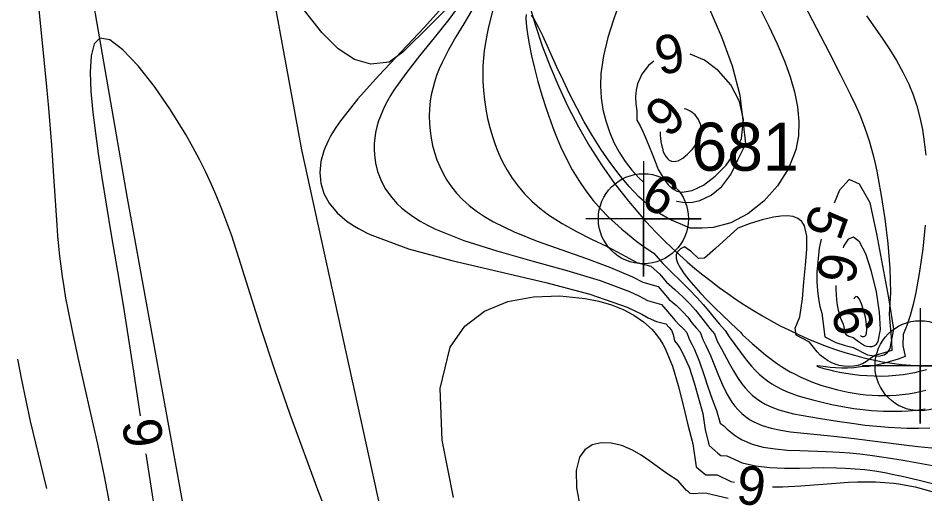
# Model space of a CAD drawing. Extents: x 2602990 to 2605851, y 618069 to 619180.
# Drawn here: x 2603586.22 to 2603633.41, y 618321.52 to 618346.26 of the extents above; entities that cross this region are included whole.
import ezdxf

# ---------------------------------------------------------------- set-up
doc = ezdxf.new("R2010")
doc.units = 0
for name, color, linetype in [('DTM Contours Major', 7, 'Continuous'), ('DTM Contours Major Text', 7, 'Continuous'), ('DTM Contours Minor', 7, 'Continuous'), ('DTM Contours Minor Text', 7, 'Continuous'), ('Exist DTM Breakline', 7, 'Continuous'), ('Exist DTM Breakline Cogo Number', 7, 'Continuous'), ('Exist DTM Breakline Cogo Point CELL', 7, 'Continuous'), ('Exist DTM QL2 LIDAR Elevation Point', 7, 'Continuous'), ('PH Exist DTM Breakline', 7, 'Continuous')]:
    doc.layers.add(name, color=color, linetype=linetype)

# ---------------------------------------------------------------- blocks, each defined once
blk = doc.blocks.new('EXIST DTM BREAKLINE COGO POINT')
at = {"layer": 'Exist DTM Breakline Cogo Point CELL'}
blk.add_lwpolyline([(0, 0.06), (0, -0.06), (0, 0), (0.06, 0), (-0.06, 0)], dxfattribs=at)
blk.add_circle((0, 0), 0.04688, dxfattribs=at)

msp = doc.modelspace()

# ---------------------------------------------------------------- linework, layer by layer
at = {"layer": 'DTM Contours Major'}
for points in [[(2603609.342, 618347.157), (2603608.636, 618346.197), (2603607.876, 618345.24), (2603607.112, 618344.3), (2603606.397, 618343.389), (2603605.781, 618342.518), (2603605.606, 618342.239), (2603605.448, 618341.966), (2603605.307, 618341.697), (2603605.182, 618341.433), (2603605.073, 618341.173), (2603604.98, 618340.915), (2603604.892, 618340.617), (2603604.824, 618340.322), (2603604.778, 618340.029), (2603604.753, 618339.739), (2603604.747, 618339.45), (2603604.761, 618339.162), (2603604.821, 618338.72), (2603604.93, 618338.281), (2603605.091, 618337.849), (2603605.31, 618337.427), (2603605.591, 618337.019), (2603605.936, 618336.626), (2603606.193, 618336.385), (2603606.48, 618336.151), (2603606.796, 618335.926), (2603607.144, 618335.708), (2603607.523, 618335.497), (2603607.935, 618335.294), (2603609.421, 618334.704), (2603611.128, 618334.164), (2603612.95, 618333.65), (2603614.779, 618333.14), (2603616.51, 618332.612), (2603618.035, 618332.044), (2603618.526, 618331.819), (2603618.976, 618331.584), (2603619.696, 618331.366), (2603619.929, 618331.109), (2603620.414, 618330.541), (2603620.627, 618330.321), (2603620.835, 618330.123), (2603621.012, 618329.914), (2603621.141, 618329.565), (2603621.288, 618329.301), (2603621.422, 618329.029), (2603621.683, 618328.394), (2603621.909, 618327.738), (2603622.118, 618327.081), (2603622.331, 618326.446), (2603622.567, 618325.853), (2603622.756, 618325.198), (2603622.938, 618325.054), (2603623.112, 618324.892), (2603623.3, 618324.741), (2603623.481, 618324.585), (2603623.687, 618324.454), (2603623.896, 618324.329), (2603624.416, 618324.108), (2603624.993, 618323.956), (2603625.61, 618323.86), (2603626.25, 618323.804), (2603626.898, 618323.774), (2603628.268, 618323.73), (2603628.972, 618323.693), (2603629.5, 618323.654), (2603630.027, 618323.602), (2603630.564, 618323.539), (2603631.391, 618323.42), (2603632.282, 618323.272), (2603633.996, 618322.969)], [(2603620.334, 618338.801), (2603620.56, 618338.848), (2603620.809, 618338.984), (2603621.062, 618339.188), (2603621.3, 618339.439), (2603621.504, 618339.716), (2603621.656, 618340), (2603621.754, 618340.368), (2603621.74, 618340.701), (2603621.634, 618340.991), (2603621.459, 618341.23), (2603621.236, 618341.411), (2603620.987, 618341.526), (2603620.882, 618341.546)], [(2603619.625, 618340.352), (2603619.625, 618340.33), (2603619.63, 618340.174), (2603619.646, 618340.012), (2603619.671, 618339.844), (2603619.705, 618339.671), (2603619.747, 618339.493), (2603619.795, 618339.31), (2603619.861, 618339.187), (2603619.933, 618339.069), (2603620.015, 618338.963), (2603620.107, 618338.877), (2603620.213, 618338.821), (2603620.334, 618338.801)]]:
    msp.add_lwpolyline(points, dxfattribs=at)
at = {"layer": 'DTM Contours Minor'}
for points in [[(2603620.478, 618336.752), (2603620.504, 618336.744), (2603620.906, 618336.684), (2603621.306, 618336.692), (2603621.701, 618336.774), (2603622.294, 618337.054), (2603622.839, 618337.51), (2603623.306, 618338.129), (2603623.67, 618338.894), (2603624.09, 618339.718), (2603623.97, 618340.806), (2603623.803, 618342.239), (2603623.403, 618343.757), (2603622.848, 618345.277), (2603622.211, 618346.717), (2603621.569, 618347.994), (2603620.996, 618349.026), (2603620.729, 618349.476), (2603620.521, 618349.805), (2603620.383, 618350), (2603620.319, 618350.128), (2603620.292, 618350.219), (2603620.28, 618350.28)], [(2603587.186, 618347.945), (2603587.586, 618343.918), (2603587.7, 618342.697), (2603587.799, 618341.584), (2603587.957, 618339.649), (2603588.072, 618338.042), (2603588.238, 618335.502), (2603588.28, 618334.949), (2603588.328, 618334.408), (2603588.38, 618333.89), (2603588.441, 618333.368), (2603588.512, 618332.834), (2603588.595, 618332.283), (2603588.692, 618331.708), (2603588.803, 618331.104), (2603589.047, 618329.911), (2603589.334, 618328.607), (2603589.996, 618325.7), (2603590.346, 618324.113), (2603590.695, 618322.448), (2603591.101, 618320.353)], [(2603609.138, 618347.363), (2603606.248, 618344.492), (2603605.523, 618343.977), (2603604.573, 618343.867), (2603603.723, 618344.105), (2603602.883, 618344.663), (2603602.027, 618345.52), (2603601.129, 618346.657)], [(2603608.464, 618347.009), (2603607.356, 618345.77), (2603604.983, 618343.27), (2603603.896, 618342.065), (2603602.992, 618340.925), (2603602.758, 618340.581), (2603602.552, 618340.246), (2603602.46, 618340.082), (2603602.375, 618339.919), (2603602.285, 618339.73), (2603602.204, 618339.542), (2603602.134, 618339.357), (2603602.073, 618339.173), (2603602.023, 618338.99), (2603601.983, 618338.809), (2603601.924, 618338.24), (2603601.972, 618337.684), (2603602.134, 618337.147), (2603602.414, 618336.633), (2603602.818, 618336.146), (2603603.353, 618335.691), (2603603.536, 618335.564), (2603603.731, 618335.439), (2603603.937, 618335.317), (2603604.156, 618335.199), (2603604.386, 618335.083), (2603604.629, 618334.97), (2603606.531, 618334.272), (2603608.793, 618333.655), (2603611.237, 618333.079), (2603613.69, 618332.508), (2603615.974, 618331.902), (2603617.915, 618331.224), (2603618.31, 618331.046), (2603618.677, 618330.861), (2603619.015, 618330.669), (2603619.447, 618330.49), (2603619.929, 618330.371), (2603620.092, 618330.18), (2603620.226, 618330.044), (2603620.305, 618329.814), (2603620.385, 618329.48), (2603620.531, 618329.282), (2603620.664, 618329.076), (2603620.788, 618328.864), (2603621.136, 618328.104), (2603621.406, 618327.301), (2603621.851, 618325.7), (2603621.97, 618324.85), (2603622.177, 618324.031), (2603622.477, 618323.779), (2603622.627, 618323.646), (2603622.781, 618323.516), (2603623.095, 618323.501), (2603623.907, 618323.143), (2603624.589, 618322.98), (2603625.33, 618322.894), (2603626.103, 618322.864), (2603626.885, 618322.867), (2603628.124, 618322.886), (2603628.807, 618322.882), (2603629.282, 618322.865), (2603629.782, 618322.832), (2603630.284, 618322.782), (2603630.794, 618322.714), (2603631.318, 618322.628), (2603631.867, 618322.521), (2603632.152, 618322.46), (2603633.113, 618322.235), (2603635.197, 618321.717)], [(2603611.029, 618347.11), (2603610.703, 618345.807), (2603610.608, 618345.376), (2603610.535, 618344.982), (2603610.478, 618344.586), (2603610.436, 618344.188), (2603610.409, 618343.787), (2603610.399, 618343.383), (2603610.405, 618342.976), (2603610.434, 618342.495), (2603610.485, 618342.011), (2603610.558, 618341.528), (2603610.654, 618341.047), (2603610.77, 618340.57), (2603610.907, 618340.101), (2603611.007, 618339.801), (2603611.116, 618339.506), (2603611.236, 618339.214), (2603611.366, 618338.927), (2603611.509, 618338.643), (2603611.665, 618338.363), (2603611.934, 618337.94), (2603612.237, 618337.528), (2603612.576, 618337.129), (2603612.954, 618336.746), (2603613.371, 618336.38), (2603613.829, 618336.033), (2603614.524, 618335.589), (2603615.276, 618335.173), (2603616.064, 618334.774), (2603616.866, 618334.38), (2603617.659, 618333.979), (2603618.422, 618333.561), (2603619.152, 618333.363), (2603619.597, 618332.968), (2603619.967, 618332.537), (2603620.392, 618332.154), (2603620.808, 618331.772), (2603621.191, 618331.38), (2603621.469, 618331.068), (2603621.727, 618330.752), (2603621.969, 618330.433), (2603622.215, 618330.129), (2603622.463, 618329.843), (2603622.603, 618329.458), (2603622.825, 618329.063), (2603623.24, 618328.289), (2603623.446, 618327.921), (2603623.658, 618327.572), (2603623.884, 618327.248), (2603624.059, 618327.031), (2603624.245, 618326.831), (2603624.442, 618326.646), (2603624.65, 618326.478), (2603624.869, 618326.326), (2603625.1, 618326.191), (2603625.444, 618326.029), (2603625.808, 618325.896), (2603626.188, 618325.785), (2603626.578, 618325.692), (2603626.976, 618325.613), (2603627.871, 618325.457), (2603628.861, 618325.301), (2603629.721, 618325.177), (2603630.307, 618325.103), (2603630.905, 618325.04), (2603631.518, 618324.989), (2603632.154, 618324.954), (2603632.482, 618324.943), (2603633.068, 618324.937), (2603633.669, 618324.956)], [(2603617.513, 618347.077), (2603617.195, 618346.175), (2603616.906, 618345.248), (2603616.678, 618344.309), (2603616.545, 618343.377), (2603616.523, 618342.741), (2603616.56, 618342.117), (2603616.653, 618341.509), (2603616.797, 618340.918), (2603616.99, 618340.347), (2603617.229, 618339.798), (2603617.502, 618339.287), (2603617.811, 618338.806), (2603618.152, 618338.358), (2603618.521, 618337.951), (2603618.759, 618337.732)], [(2603627.125, 618346.969), (2603628.41, 618344.507), (2603629.005, 618343.353), (2603629.536, 618342.282), (2603629.788, 618341.743), (2603630.015, 618341.226), (2603630.218, 618340.724), (2603630.372, 618340.3), (2603630.511, 618339.874), (2603630.636, 618339.441), (2603630.73, 618339.074), (2603630.819, 618338.696), (2603630.901, 618338.306), (2603630.98, 618337.902), (2603631.129, 618337.045), (2603631.314, 618335.825), (2603631.471, 618334.535), (2603631.577, 618333.236), (2603631.609, 618331.987), (2603631.545, 618330.847), (2603631.665, 618329.47), (2603631.693, 618328.971), (2603631.109, 618328.808), (2603630.81, 618328.719), (2603630.584, 618328.563), (2603630.377, 618328.41), (2603630.154, 618328.291), (2603629.92, 618328.207), (2603629.68, 618328.158), (2603629.436, 618328.141), (2603629.19, 618328.156), (2603628.946, 618328.202), (2603628.736, 618328.266), (2603628.531, 618328.352), (2603628.333, 618328.46), (2603628.145, 618328.589), (2603627.966, 618328.74), (2603627.8, 618328.912), (2603627.61, 618329.158), (2603627.401, 618329.414), (2603626.709, 618329.779), (2603626.649, 618330.141), (2603626.898, 618330.732), (2603627.041, 618331.672), (2603627.103, 618332.546), (2603627.192, 618333.414), (2603627.261, 618334.225), (2603627.26, 618334.926), (2603627.142, 618335.466), (2603626.999, 618335.693), (2603626.799, 618335.851), (2603626.549, 618335.945), (2603626.25, 618335.983), (2603625.907, 618335.97), (2603625.523, 618335.913), (2603624.943, 618335.775), (2603624.317, 618335.585), (2603623.675, 618335.345), (2603622.517, 618334.285), (2603621.931, 618333.772), (2603621.626, 618333.765), (2603621.257, 618334.116), (2603620.903, 618334.372), (2603620.696, 618334.26), (2603620.549, 618334.13), (2603620.47, 618333.974), (2603620.468, 618333.77), (2603620.542, 618333.532), (2603620.682, 618333.264), (2603620.876, 618332.972), (2603621.116, 618332.661), (2603621.723, 618331.965), (2603622.079, 618331.588), (2603622.476, 618331.201), (2603622.881, 618330.817), (2603623.636, 618330.094), (2603623.81, 618329.93), (2603623.924, 618329.791), (2603624.42, 618329.339), (2603624.862, 618328.958), (2603625.138, 618328.733), (2603625.411, 618328.522), (2603625.681, 618328.326), (2603625.951, 618328.144), (2603626.22, 618327.976), (2603626.401, 618327.873), (2603626.582, 618327.775), (2603626.948, 618327.595), (2603627.319, 618327.434), (2603627.558, 618327.338), (2603627.8, 618327.249), (2603628.047, 618327.164), (2603628.296, 618327.086), (2603628.55, 618327.013), (2603628.807, 618326.945), (2603629.107, 618326.875), (2603629.411, 618326.812), (2603629.72, 618326.759), (2603630.031, 618326.714), (2603630.346, 618326.679), (2603630.662, 618326.654), (2603630.973, 618326.64), (2603631.286, 618326.636), (2603631.598, 618326.643), (2603631.911, 618326.661), (2603632.222, 618326.69), (2603632.533, 618326.73), (2603632.842, 618326.781), (2603633.149, 618326.845), (2603633.456, 618326.923)], [(2603609.812, 618346.65), (2603609.41, 618345.961), (2603609.004, 618345.283), (2603608.622, 618344.617), (2603608.286, 618343.963), (2603608.133, 618343.62), (2603608.001, 618343.28), (2603607.889, 618342.942), (2603607.797, 618342.608), (2603607.723, 618342.275), (2603607.67, 618341.943), (2603607.63, 618341.555), (2603607.616, 618341.169), (2603607.626, 618340.785), (2603607.66, 618340.402), (2603607.716, 618340.023), (2603607.793, 618339.645), (2603607.892, 618339.272), (2603608.013, 618338.903), (2603608.159, 618338.539), (2603608.333, 618338.181), (2603608.536, 618337.831), (2603608.772, 618337.489), (2603609.041, 618337.157), (2603609.345, 618336.836), (2603609.687, 618336.526), (2603610.069, 618336.227), (2603610.491, 618335.941), (2603610.957, 618335.667), (2603612.034, 618335.148), (2603613.239, 618334.668), (2603614.514, 618334.21), (2603615.803, 618333.758), (2603617.048, 618333.295), (2603618.191, 618332.803), (2603618.73, 618332.53), (2603619.532, 618332.313), (2603620.106, 618331.637), (2603620.478, 618331.312), (2603620.82, 618330.976), (2603621.063, 618330.704), (2603621.285, 618330.425), (2603621.497, 618330.151), (2603621.721, 618329.94), (2603621.85, 618329.543), (2603622.009, 618329.234), (2603622.244, 618328.72), (2603622.669, 618327.685), (2603622.881, 618327.189), (2603623.108, 618326.722), (2603623.362, 618326.298), (2603623.52, 618326.083), (2603623.691, 618325.885), (2603623.875, 618325.704), (2603624.071, 618325.541), (2603624.281, 618325.394), (2603624.505, 618325.265), (2603624.938, 618325.076), (2603625.407, 618324.933), (2603625.902, 618324.828), (2603626.413, 618324.75), (2603626.931, 618324.692), (2603628.669, 618324.526), (2603629.725, 618324.407), (2603632.336, 618324.073), (2603633.038, 618323.991), (2603633.774, 618323.923)], [(2603624.826, 618346.776), (2603625.291, 618345.849), (2603625.728, 618344.919), (2603626.119, 618343.988), (2603626.401, 618343.206), (2603626.626, 618342.428), (2603626.781, 618341.657), (2603626.852, 618340.895), (2603626.827, 618340.146), (2603626.692, 618339.412), (2603626.314, 618338.438), (2603625.745, 618337.535), (2603625.026, 618336.741), (2603624.201, 618336.091), (2603623.31, 618335.623), (2603622.397, 618335.372), (2603621.815, 618335.34), (2603621.191, 618335.347), (2603620.681, 618335.562), (2603620.133, 618335.799), (2603619.6, 618336.11), (2603619.083, 618336.486), (2603618.529, 618336.973), (2603617.998, 618337.522), (2603617.49, 618338.123), (2603617.005, 618338.765), (2603616.544, 618339.441), (2603616.108, 618340.139), (2603615.685, 618340.869), (2603615.289, 618341.602), (2603614.92, 618342.327), (2603614.577, 618343.033), (2603614.262, 618343.709), (2603613.526, 618345.342), (2603613.326, 618345.758), (2603613.186, 618346.024), (2603613.055, 618346.245), (2603612.937, 618346.417)], [(2603612.654, 618346.444), (2603612.643, 618346.257), (2603612.657, 618346.002), (2603612.692, 618345.688), (2603612.747, 618345.324), (2603612.819, 618344.92), (2603612.944, 618344.309), (2603613.097, 618343.654), (2603613.274, 618342.967), (2603613.475, 618342.264), (2603613.695, 618341.558), (2603613.934, 618340.863), (2603614.097, 618340.429), (2603614.267, 618340.005), (2603614.444, 618339.593), (2603614.739, 618338.973), (2603615.056, 618338.381), (2603615.396, 618337.817), (2603615.759, 618337.283), (2603616.147, 618336.781), (2603616.56, 618336.31), (2603616.908, 618335.955), (2603617.271, 618335.617), (2603617.644, 618335.29), (2603618.411, 618334.651), (2603618.806, 618334.373), (2603619.31, 618334.048), (2603619.765, 618333.507), (2603620.229, 618333.052), (2603620.686, 618332.61), (2603621.128, 618332.166), (2603621.55, 618331.72), (2603621.863, 618331.372), (2603622.164, 618331.027), (2603622.45, 618330.684), (2603622.723, 618330.345), (2603623.019, 618330.024), (2603623.23, 618329.683), (2603623.812, 618328.885), (2603624, 618328.636), (2603624.189, 618328.397), (2603624.382, 618328.17), (2603624.58, 618327.956), (2603624.786, 618327.756), (2603624.999, 618327.57), (2603625.219, 618327.398), (2603625.448, 618327.241), (2603625.685, 618327.098), (2603625.942, 618326.965), (2603626.208, 618326.846), (2603626.481, 618326.739), (2603626.761, 618326.643), (2603627.047, 618326.554), (2603627.578, 618326.406), (2603628.067, 618326.285), (2603628.566, 618326.174), (2603629.114, 618326.066), (2603629.411, 618326.015), (2603629.712, 618325.968), (2603630.016, 618325.926), (2603630.323, 618325.89), (2603630.634, 618325.861), (2603630.942, 618325.839), (2603631.253, 618325.823), (2603631.568, 618325.815), (2603631.885, 618325.815), (2603632.205, 618325.823), (2603632.528, 618325.84), (2603632.974, 618325.878), (2603633.423, 618325.939)], [(2603630.376, 618346.388), (2603631.175, 618345.223), (2603631.56, 618344.643), (2603631.925, 618344.056), (2603632.262, 618343.454), (2603632.564, 618342.831), (2603632.788, 618342.276), (2603632.981, 618341.7), (2603633.143, 618341.099), (2603633.275, 618340.474), (2603633.376, 618339.823), (2603633.448, 618339.143)], [(2603603.446, 618317.512), (2603601.814, 618321.74), (2603600.375, 618325.644), (2603599.561, 618328.006), (2603598.891, 618330.061), (2603597.82, 618333.471), (2603597.335, 618334.938), (2603596.827, 618336.321), (2603596.564, 618336.971), (2603596.284, 618337.616), (2603595.984, 618338.26), (2603595.663, 618338.905), (2603595.318, 618339.554), (2603594.947, 618340.209), (2603594.156, 618341.486), (2603593.312, 618342.707), (2603592.468, 618343.781), (2603591.677, 618344.619), (2603590.993, 618345.132), (2603590.47, 618345.229), (2603590.174, 618344.922), (2603590.017, 618344.301), (2603589.973, 618343.447), (2603590.014, 618342.44), (2603590.113, 618341.358), (2603590.242, 618340.284), (2603590.387, 618339.228), (2603590.575, 618337.972), (2603590.797, 618336.586), (2603591.067, 618335.002), (2603591.487, 618332.579), (2603591.744, 618331.012), (2603592.194, 618328.119), (2603592.577, 618325.586)], [(2603620.778, 618337.208), (2603621.291, 618337.294), (2603621.881, 618337.584), (2603622.491, 618338.04), (2603623.062, 618338.621), (2603623.537, 618339.288), (2603623.856, 618340), (2603623.973, 618340.985), (2603623.767, 618341.933), (2603623.309, 618342.798), (2603622.675, 618343.531), (2603621.937, 618344.085), (2603621.2, 618344.398)], [(2603619.31, 618344.032), (2603619.02, 618343.795), (2603618.683, 618343.354), (2603618.459, 618342.854), (2603618.382, 618342.518), (2603618.352, 618342.171), (2603618.364, 618341.814), (2603618.415, 618341.45), (2603618.417, 618340.965), (2603618.586, 618340.666), (2603618.746, 618340.339), (2603618.896, 618339.967), (2603619.217, 618339.201), (2603619.375, 618338.803), (2603619.522, 618338.392), (2603619.872, 618337.844), (2603620.055, 618337.599), (2603620.26, 618337.399), (2603620.496, 618337.262), (2603620.778, 618337.208)], [(2603631.598, 618329.081), (2603631.794, 618330.091), (2603631.526, 618331.715), (2603630.904, 618335.051), (2603630.552, 618336.664), (2603630, 618337.629), (2603629.463, 618337.871), (2603628.96, 618337.31), (2603628.691, 618336.646)], [(2603633.418, 618335.491), (2603633.293, 618334.265), (2603633.126, 618333.09), (2603632.927, 618331.997), (2603632.789, 618331.376), (2603632.637, 618330.802), (2603632.466, 618330.279), (2603632.27, 618329.809), (2603632.265, 618329.239), (2603632.375, 618328.664), (2603632.022, 618328.53), (2603631.258, 618328.308), (2603630.893, 618328.208), (2603630.489, 618328.145), (2603630.051, 618328.127), (2603629.716, 618328.084), (2603629.383, 618328.064), (2603629.06, 618328.064), (2603628.756, 618328.077), (2603628.479, 618328.1), (2603628.115, 618328.143), (2603627.812, 618328.181), (2603627.791, 618328.179), (2603627.795, 618328.17), (2603627.876, 618328.134), (2603628.153, 618328.047), (2603628.383, 618327.986), (2603628.654, 618327.923), (2603628.96, 618327.86), (2603629.294, 618327.8), (2603629.648, 618327.747), (2603630.017, 618327.704), (2603630.386, 618327.673), (2603630.76, 618327.656), (2603631.138, 618327.652), (2603631.517, 618327.663), (2603631.896, 618327.69), (2603632.273, 618327.732), (2603632.476, 618327.761), (2603632.677, 618327.796), (2603632.879, 618327.836), (2603633.081, 618327.881), (2603633.284, 618327.931), (2603633.489, 618327.988)], [(2603628.017, 618334.768), (2603627.908, 618334.299), (2603627.79, 618333.053), (2603627.787, 618332.556), (2603627.811, 618332.093), (2603627.862, 618331.664), (2603627.938, 618331.27), (2603628.039, 618330.912), (2603628.207, 618329.688), (2603628.765, 618329.4), (2603629.261, 618329.236), (2603629.668, 618329.129), (2603630.424, 618328.746), (2603630.647, 618328.715), (2603630.871, 618328.691), (2603631.087, 618328.696), (2603631.286, 618328.749), (2603631.459, 618328.87), (2603631.598, 618329.081)], [(2603630.971, 618329.441), (2603631.09, 618330.066), (2603631.049, 618330.979), (2603630.885, 618332.036), (2603630.631, 618333.094), (2603630.325, 618334.008), (2603630, 618334.637), (2603629.694, 618334.872), (2603629.415, 618334.769), (2603629.174, 618334.403), (2603629.146, 618334.321)], [(2603628.777, 618332.366), (2603628.774, 618332.175), (2603628.783, 618331.885), (2603628.807, 618331.605), (2603628.844, 618331.337), (2603628.895, 618331.083), (2603628.959, 618330.844), (2603629.018, 618330.667), (2603629.085, 618330.5), (2603629.16, 618330.343), (2603629.268, 618329.831), (2603629.447, 618329.732), (2603629.673, 618329.66), (2603629.806, 618329.549), (2603629.949, 618329.439), (2603630.1, 618329.336), (2603630.258, 618329.238), (2603630.392, 618329.207), (2603630.528, 618329.19), (2603630.66, 618329.195), (2603630.781, 618329.232), (2603630.887, 618329.311), (2603630.971, 618329.441)], [(2603608.882, 618321.342), (2603608.293, 618324.32), (2603608.191, 618326.999), (2603608.703, 618329.159), (2603609.46, 618330.25), (2603610.488, 618331.025), (2603611.709, 618331.521), (2603613.042, 618331.772), (2603614.408, 618331.814), (2603615.727, 618331.684), (2603616.436, 618331.543), (2603617.099, 618331.353), (2603617.712, 618331.114), (2603618.27, 618330.822), (2603618.77, 618330.475), (2603619.207, 618330.071), (2603619.355, 618329.903), (2603619.494, 618329.727), (2603619.624, 618329.541), (2603619.765, 618329.314), (2603619.895, 618329.074), (2603620.274, 618328.158), (2603620.568, 618327.158), (2603620.822, 618326.128), (2603621.077, 618325.121), (2603621.339, 618324.13), (2603621.51, 618322.934), (2603621.627, 618322.828), (2603622.008, 618322.509), (2603622.287, 618322.517), (2603622.6, 618322.515), (2603623.317, 618322.167), (2603623.494, 618322.124)], [(2603630.345, 618329.802), (2603630.387, 618330.03), (2603630.371, 618330.347), (2603630.31, 618330.71), (2603630.219, 618331.077), (2603630.111, 618331.403), (2603630, 618331.645), (2603629.9, 618331.77), (2603629.813, 618331.791), (2603629.739, 618331.724), (2603629.705, 618331.641)], [(2603630.054, 618329.759), (2603630.092, 618329.729), (2603630.138, 618329.713), (2603630.186, 618329.705), (2603630.233, 618329.708), (2603630.277, 618329.724), (2603630.315, 618329.754), (2603630.345, 618329.802)], [(2603586.19, 618328.534), (2603586.393, 618327.446), (2603586.853, 618325.303), (2603587.4, 618323.016), (2603587.708, 618321.796)], [(2603623.173, 618321.287), (2603622.064, 618321.545), (2603621.849, 618321.566), (2603621.355, 618321.521), (2603621.193, 618321.539), (2603621.099, 618321.622), (2603620.996, 618321.703), (2603620.561, 618322.207), (2603620.038, 618322.542), (2603619.552, 618322.887), (2603619.091, 618323.223), (2603618.642, 618323.533), (2603618.194, 618323.796), (2603617.633, 618324.034), (2603617.078, 618324.165), (2603616.556, 618324.179), (2603616.09, 618324.067), (2603615.707, 618323.821), (2603615.43, 618323.43), (2603615.259, 618322.731), (2603615.279, 618321.844), (2603615.469, 618320.825)], [(2603592.876, 618323.608), (2603593.268, 618321.014)], [(2603625.471, 618321.88), (2603625.995, 618321.88), (2603626.949, 618321.933), (2603628.768, 618322.085), (2603629.435, 618322.128), (2603629.908, 618322.147), (2603630.377, 618322.152), (2603630.845, 618322.143), (2603631.314, 618322.117), (2603631.793, 618322.071), (2603632.036, 618322.039), (2603632.901, 618321.885), (2603633.774, 618321.651)]]:
    msp.add_lwpolyline(points, dxfattribs=at)
at = {"layer": 'Exist DTM Breakline'}
msp.add_spline([(2603620.929, 618446.882), (2603612.359, 618415.215), (2603610.953, 618372.558), (2603618.76, 618335.828), (2603633.155, 618328.185), (2603650.641, 618336.311)], degree=3, dxfattribs=at)
at = {"layer": 'Exist DTM QL2 LIDAR Elevation Point'}
for p, q in [((2603620, 618340), (2603620, 618340)), ((2603630, 618340), (2603630, 618340)), ((2603620, 618330), (2603620, 618330)), ((2603630, 618330), (2603630, 618330))]:
    msp.add_line(p, q, dxfattribs=at)
at = {"layer": 'PH Exist DTM Breakline'}
for points in [[(2603647.558, 618277.902), (2603645.633, 618288.54), (2603638.855, 618288.463), (2603629.219, 618289.775), (2603621.202, 618292.909), (2603616.633, 618295.645), (2603613.321, 618298.45), (2603608.43, 618305.501), (2603600.992, 618339.419), (2603588.463, 618407.61), (2603586.623, 618420.381), (2603585.061, 618437.528), (2603582.124, 618460.182), (2603580.215, 618474.314), (2603580.013, 618482.559), (2603580.244, 618487.474), (2603581.025, 618491.32), (2603582.629, 618495.318), (2603584.709, 618498.425), (2603586.093, 618500.264)], [(2603647.558, 618277.902), (2603630.58, 618276.31), (2603625.27, 618276.537), (2603616.385, 618279.089), (2603613.645, 618280.385), (2603609.845, 618283.461), (2603604.687, 618289.319), (2603601.433, 618294.839), (2603597.198, 618307.771), (2603591.918, 618336.898), (2603579.486, 618408.434)]]:
    msp.add_lwpolyline(points, dxfattribs=at)

# ---------------------------------------------------------------- block references
at = {"layer": 'Exist DTM Breakline Cogo Point CELL', "xscale": 50, "yscale": 50}
for p in [(2603618.76, 618335.828), (2603633.155, 618328.185)]:
    msp.add_blockref('EXIST DTM BREAKLINE COGO POINT', p, dxfattribs=at)

# ---------------------------------------------------------------- texts
at = {"layer": 'DTM Contours Major Text'}
msp.add_text('6', height=2, rotation=223.5516, dxfattribs=at).set_placement((2603619.751, 618342.438))
at = {"layer": 'DTM Contours Minor Text'}
for s, rotation, p in [('6', 190.9614, (2603620.663, 618345.535)), ('6', 330.341, (2603618.497, 618336.592)), ('5', 250.2484, (2603627.596, 618336.672)), ('6', 259.3282, (2603628.02, 618334.187)), ('6', 280.5093, (2603628.551, 618331.112)), ('6', 98.5953, (2603593.813, 618324.101)), ('6', 172.9632, (2603625.245, 618322.847))]:
    msp.add_text(s, height=2, rotation=rotation, dxfattribs=at).set_placement(p)
at = {"layer": 'Exist DTM Breakline Cogo Number'}
msp.add_text('681', height=2.5, dxfattribs=at).set_placement((2603621.26, 618338.328))

doc.saveas('drawing.dxf')
